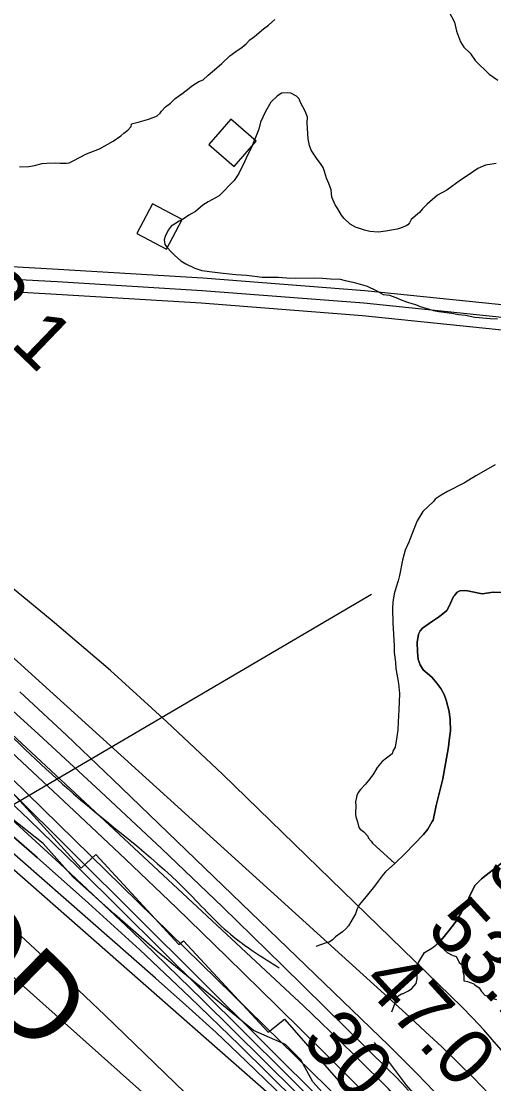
# Model space of a CAD drawing. Extents: x 3192986 to 3230865, y 867483 to 892886.
# Drawn here: x 3220649 to 3221213, y 874085 to 875352 of the extents above; entities that cross this region are included whole.
import ezdxf

# ---------------------------------------------------------------- set-up
doc = ezdxf.new("R2010")
doc.units = 0
for name, color, linetype in [('V-BLDG-OTLN', 7, 'Continuous'), ('V-RIVR-EDGE', 7, 'Continuous'), ('V-RIVR-RANG', 7, 'Continuous'), ('V-ROAD-CNTR', 7, 'Continuous'), ('V-RRAP-FSHR', 7, 'Continuous'), ('V-RRAP-RVMT', 7, 'Continuous'), ('V-RRAP-RVMT-IDEN', 7, 'Continuous'), ('V-SITE-VEGE', 7, 'Continuous'), ('V-TOPO-DPTH', 7, 'Continuous'), ('V-TOPO-MAJR', 7, 'Continuous'), ('V-TOPO-MINR', 7, 'Continuous'), ('V-TOPO-SHOR', 7, 'Continuous'), ('V-TOPO-WATR', 7, 'Continuous')]:
    doc.layers.add(name, color=color, linetype=linetype)

msp = doc.modelspace()

# ---------------------------------------------------------------- linework, layer by layer
at = {"layer": 'V-BLDG-OTLN'}
for points in [[(3220873.1, 875205.3), (3220903.3, 875179.1), (3220929.5, 875209.3), (3220899.3, 875235.5)], [(3220805.7, 875134.5), (3220787.2, 875099), (3220822.6, 875080.5), (3220841.1, 875116)]]:
    msp.add_lwpolyline(points, close=True, dxfattribs=at)
at = {"layer": 'V-RIVR-EDGE'}
msp.add_lwpolyline([(3221040.9, 874038.7), (3220997.1, 874087.1), (3220982.9, 874113.2), (3220964.7, 874131.5), (3220926.4, 874148.5), (3220883.9, 874183.4), (3220811.5, 874242.7), (3220760.7, 874287.2), (3220711.3, 874331.2), (3220675.3, 874371.3), (3220637.1, 874401.8)], dxfattribs=at)
at = {"layer": 'V-RIVR-RANG'}
msp.add_line((3221067.2, 874668.5), (3220204.8, 874162.2), dxfattribs=at)
at = {"layer": 'V-ROAD-CNTR'}
for points in [[(3220414, 875052.5), (3220472.5, 875050.7), (3220490.8, 875050.5), (3220507.8, 875053.5), (3220539.3, 875061.4), (3220588.6, 875062.6), (3220693.2, 875056.8), (3220866.1, 875046.3), (3221059.2, 875031.3), (3221424.7, 874993.6), (3221614.1, 874956.5)], [(3220413.5, 875037.5), (3220472.2, 875035.7), (3220492, 875035.5), (3220511, 875038.9), (3220541.3, 875046.4), (3220588.4, 875047.6), (3220692.3, 875041.8), (3220865.1, 875031.3), (3221057.9, 875016.4), (3221422.4, 874978.7), (3221623.6, 874939.4)], [(3220413.1, 875022.5), (3220471.8, 875020.7), (3220493.3, 875020.4), (3220514.1, 875024.2), (3220543.3, 875031.5), (3220588.2, 875032.6), (3220691.4, 875026.8), (3220864.1, 875016.3), (3221056.5, 875001.4), (3221420.2, 874963.9), (3221603.6, 874928)]]:
    msp.add_lwpolyline(points, dxfattribs=at)
at = {"layer": 'V-RRAP-FSHR'}
msp.add_lwpolyline([(3221070.2, 874134.1), (3221108.4, 874083.3), (3221206, 873971.1), (3221288.2, 873882.5), (3221420, 873732.9), (3221529.9, 873601.6), (3221600.2, 873512.6), (3221703.9, 873384.1), (3221766, 873298.4), (3221867.1, 873177.3), (3221962.4, 873036.9), (3222058.7, 872880.1), (3222063.1, 872873.8)], dxfattribs=at)
msp.add_spline([(3219596.1, 875200.4), (3219596.8, 875200.6), (3219651, 875207.4), (3219712.2, 875205.3), (3219778.7, 875202.2), (3219878, 875147.8), (3219942.7, 875098), (3220030.4, 875031.4), (3220139.4, 874948), (3220257.1, 874853.6), (3220340.1, 874789.2), (3220410.9, 874731.9), (3220482.7, 874646.2), (3220608.7, 874526.2), (3220711.8, 874430.7), (3220843.7, 874317.8), (3220898.8, 874263.3), (3220957, 874223.3)], degree=3, dxfattribs=at)
at = {"layer": 'V-RRAP-RVMT'}
for p, q in [((3220622.9, 874449), (3220720.6, 874341.9)), ((3220720.6, 874341.9), (3220738.1, 874358.2)), ((3220738.1, 874358.2), (3220837.3, 874251.1)), ((3220837.3, 874251.1), (3220842.7, 874255.3)), ((3220842.7, 874255.3), (3220944, 874146.2)), ((3220944, 874146.2), (3220963.4, 874162)), ((3220963.4, 874162), (3221108.3, 873996.4))]:
    msp.add_line(p, q, dxfattribs=at)
at = {"layer": 'V-SITE-VEGE'}
for p, q in [((3221222.1, 874348.1), (3221198.5, 874329.5)), ((3221198.5, 874329.5), (3221190.9, 874321.7)), ((3221190.9, 874321.7), (3221184.2, 874309.3)), ((3221179.5, 874298.2), (3221173.6, 874288)), ((3221184.2, 874309.3), (3221179.5, 874298.2)), ((3221173.6, 874288), (3221166.7, 874277.2)), ((3221166.7, 874277.2), (3221159.1, 874267)), ((3221159.1, 874267), (3221150, 874256.3)), ((3221150, 874256.3), (3221148.5, 874253.6)), ((3221148.5, 874253.6), (3221148.5, 874250.4)), ((3221148.5, 874250.4), (3221151.7, 874248.4)), ((3221151.7, 874248.4), (3221153.9, 874244.7)), ((3221153.9, 874244.7), (3221157.2, 874241.6)), ((3221157.2, 874241.6), (3221162.5, 874238.5)), ((3221162.5, 874238.5), (3221164.7, 874238)), ((3221164.7, 874238), (3221167.9, 874236.5)), ((3221167.9, 874236.5), (3221170.6, 874232.3)), ((3221170.6, 874232.3), (3221171.7, 874229.7)), ((3221171.7, 874229.7), (3221174.9, 874227.1)), ((3221174.9, 874227.1), (3221176.1, 874223.4)), ((3221176.1, 874223.4), (3221176.2, 874218.6)), ((3221176.2, 874218.6), (3221177.3, 874214.4)), ((3221177.3, 874214.4), (3221177.4, 874207.5)), ((3221177.4, 874207.5), (3221178, 874207.5)), ((3221178, 874207.5), (3221181.7, 874207)), ((3221181.7, 874207), (3221184.9, 874205.5)), ((3221184.9, 874205.5), (3221189.2, 874204)), ((3221189.2, 874204), (3221190.2, 874202.9)), ((3221190.2, 874202.9), (3221195.6, 874199.3)), ((3221195.6, 874199.3), (3221198.3, 874195.1)), ((3221198.3, 874195.1), (3221202.1, 874190.4)), ((3221202.1, 874190.4), (3221207.5, 874188.4)), ((3221207.5, 874188.4), (3221209.1, 874186.8)), ((3221209.1, 874186.8), (3221212.3, 874186.4)), ((3221212.3, 874186.4), (3221216, 874185.4))]:
    msp.add_line(p, q, dxfattribs=at)
for points in [[(3221158.8, 875364.8), (3221166, 875351.1), (3221168.3, 875340.5), (3221173.3, 875327.9), (3221177.1, 875321.6), (3221184.7, 875314.3), (3221190.7, 875305.4), (3221207.4, 875289.3), (3221217.6, 875282)], [(3220811.6, 875239.6), (3220815.2, 875242.9), (3220816.8, 875245), (3220821.5, 875250.4), (3220827.2, 875254.8), (3220833, 875260.2), (3220840.8, 875265.6), (3220849.7, 875272.7), (3220852.3, 875274.8), (3220861.2, 875280.3), (3220866.5, 875282.5), (3220872.2, 875287.9), (3220882.7, 875296.6), (3220888.4, 875302), (3220898.3, 875311.2), (3220905.1, 875316.1), (3220913, 875321.6), (3220917.7, 875325.4), (3220921.8, 875330.2), (3220927.6, 875334), (3220938.1, 875343.2), (3220944.3, 875347.6), (3220951.6, 875354.6)], [(3221215.7, 875182.8), (3221203, 875180.5), (3221194.1, 875176.6), (3221182.6, 875168.9), (3221173.1, 875162.9), (3221156.9, 875151), (3221145.9, 875144.9), (3221133.3, 875134.1), (3221128.1, 875128.7), (3221124.5, 875124.4), (3221114.6, 875115.7), (3221112.5, 875112), (3221110.4, 875109.3), (3221108.3, 875108.2), (3221101.5, 875105.4), (3221097.8, 875104.3), (3221084.1, 875101.9), (3221075.1, 875100.7), (3221065, 875101.6), (3221058.6, 875103), (3221047.9, 875106.6), (3221041.5, 875110.2), (3221034.5, 875116.9), (3221031.2, 875121.1), (3221026.8, 875128.5), (3221023.6, 875133.2), (3221019.7, 875142.6), (3221019, 875151.1), (3221016.2, 875159), (3221013.4, 875165.3), (3221011.2, 875173.2), (3221009.5, 875178), (3221006.2, 875182.7), (3221002.4, 875187.9), (3220995.3, 875198.4), (3220993.1, 875204.2), (3220991.4, 875212.1), (3220991.2, 875218), (3220990.5, 875231.2), (3220990.9, 875238.1), (3220988.1, 875245), (3220982.6, 875255.5), (3220980.9, 875259.7), (3220977.7, 875262.8), (3220970.7, 875266.4), (3220967, 875266.9), (3220959.6, 875266.7), (3220954.4, 875262.9), (3220947.1, 875255.9), (3220940.4, 875244.1), (3220934.8, 875231.8), (3220932.8, 875223.8), (3220923.7, 875200.8), (3220919, 875192.8), (3220916, 875185.3), (3220908.8, 875170.9), (3220903.2, 875162.3), (3220885.5, 875143.9), (3220872.3, 875136.8), (3220866, 875132.9), (3220857.2, 875125.4), (3220849.3, 875121), (3220842.5, 875116.1), (3220837.7, 875113.9), (3220832, 875110.1), (3220828.3, 875107.9), (3220824.7, 875103), (3220821.1, 875095.5), (3220819.6, 875091.8), (3220820.7, 875086), (3220823.5, 875082.3), (3220828.3, 875077.1), (3220832.1, 875073.5), (3220839.7, 875066.7), (3220845.6, 875063.1), (3220856.3, 875058), (3220864.8, 875055), (3220880.2, 875053.1), (3220890.3, 875051.7), (3220905.2, 875050.4), (3220917.9, 875049.6), (3220927.5, 875048.1), (3220936.5, 875047.2), (3220956.2, 875047.1), (3220965.7, 875046.2), (3220976.4, 875045.8), (3220999.2, 875046.3), (3221008.7, 875045.9), (3221018.3, 875045)], [(3220647.2, 875178.8), (3220658.3, 875179), (3220665.2, 875180.2), (3220674.2, 875182.5), (3220680, 875183.1), (3220690.6, 875183.3), (3220695.9, 875182.9), (3220703.4, 875183), (3220706.5, 875183.6), (3220711.3, 875185.8), (3220727, 875194.1), (3220737.6, 875198), (3220742.8, 875200.2), (3220759.1, 875209.5), (3220768, 875215.5), (3220771.7, 875218.7), (3220776.4, 875222.5), (3220780.5, 875226.9), (3220781, 875230.1), (3220788.9, 875231.8), (3220800, 875235.2), (3220807.9, 875238), (3220811.6, 875239.6)], [(3221018.3, 875045), (3221029.9, 875044.7), (3221035.8, 875043.2), (3221045.4, 875041.3), (3221061.9, 875036.3), (3221072.6, 875031.2), (3221081.2, 875026.5), (3221088.6, 875025.6), (3221098.2, 875022.1), (3221103.1, 875019.5), (3221111.1, 875017), (3221119.6, 875014.5), (3221125, 875012), (3221130.8, 875010.5), (3221140.9, 875007.5), (3221147.3, 875006), (3221162.8, 875004.2), (3221170.7, 875002.7), (3221179.2, 875001.8), (3221190.4, 874999.4), (3221195.7, 874998.9), (3221208.5, 874997.6), (3221217.5, 874997.2)], [(3221214.8, 874823.2), (3221191.7, 874810), (3221178.1, 874801.8), (3221157.6, 874791.4), (3221150.3, 874787), (3221142.9, 874782.1), (3221140.9, 874779.4), (3221128.3, 874767.5), (3221121.7, 874756.2), (3221117.6, 874746.6), (3221111.5, 874731.1), (3221107.4, 874721.5), (3221103.9, 874709.3), (3221100.6, 874691.2), (3221099.1, 874684.8), (3221096.1, 874676.2), (3221094.1, 874669.3), (3221092.7, 874659.2), (3221092.3, 874651.8), (3221092.6, 874634.8), (3221094.1, 874607.2), (3221094.3, 874599.3), (3221095.6, 874587.6), (3221096.2, 874580.2), (3221099.2, 874562.2)], [(3221099.2, 874562.2), (3221100.5, 874550.6), (3221099.8, 874531), (3221099, 874516.6), (3221098.6, 874507.1), (3221097.2, 874498.6), (3221095.3, 874486.3), (3221092.7, 874481.5), (3221091.7, 874478.3), (3221084.9, 874473.4), (3221079.7, 874469.1), (3221074, 874462.1), (3221069.3, 874454.6), (3221065.2, 874448.7), (3221060, 874442.2), (3221053.8, 874435.7), (3221051.2, 874432.5), (3221049.6, 874428.7), (3221049.2, 874426.6), (3221048.2, 874421.3), (3221048.3, 874416), (3221047.9, 874408.6), (3221047.9, 874405.9), (3221048.5, 874403.3), (3221050.2, 874397.5), (3221051.9, 874390.6), (3221053.6, 874388.5), (3221057.9, 874385.4), (3221062.7, 874380.2), (3221063.3, 874378.1), (3221066.6, 874374.4), (3221068.2, 874371.8), (3221094.8, 874347.5), (3221107.4, 874359.4), (3221129.1, 874382.1), (3221134.3, 874388.7), (3221139.4, 874397.8), (3221140.5, 874399.4), (3221144.2, 874416.9), (3221152.1, 874448.5), (3221158.8, 874486.7), (3221160.3, 874497.6), (3221161.2, 874505.9), (3221160.9, 874519), (3221159.9, 874528.8), (3221156.3, 874542.5), (3221153.6, 874549.1), (3221149.7, 874556.5), (3221145, 874562.8), (3221139.2, 874569.9), (3221128.8, 874578.6), (3221125.1, 874584.5), (3221122.9, 874591), (3221121.8, 874600.2), (3221121.4, 874611.3), (3221123.3, 874621.2), (3221125, 874625.2), (3221128.1, 874628.2), (3221139.9, 874636.6), (3221147.1, 874641.5), (3221152.3, 874645.4), (3221157, 874649.4), (3221159.9, 874654.6), (3221165.1, 874666), (3221166, 874667.3), (3221169.4, 874671.4), (3221172.5, 874672.8), (3221177.9, 874673.4), (3221181.8, 874672.9), (3221199.2, 874669.4), (3221212.2, 874671.3), (3221229.3, 874671)]]:
    msp.add_lwpolyline(points, dxfattribs=at)
at = {"layer": 'V-TOPO-DPTH'}
for points in [[(3221944.8, 872874.1), (3221990.5, 872874), (3221972.5, 872902), (3221907.2, 873000.9), (3221841, 873099.2), (3221713.4, 873286.5), (3221710.4, 873290.8), (3221707.4, 873295), (3221704.2, 873299.2), (3221700.9, 873303.2), (3221568.2, 873464.5), (3221497.9, 873548.5), (3221426.7, 873631.8), (3221354.1, 873713.9), (3221280.6, 873795.2), (3221093.5, 873999.1), (3221074.2, 874019.8), (3221054.6, 874040.3), (3221034.7, 874060.5), (3221014.6, 874080.5), (3220391.6, 874689.9)], [(3220345.6, 874636.3), (3220668.1, 874354.9), (3220729.7, 874300.2), (3220790.6, 874244.7), (3220850.5, 874188.1), (3220909.6, 874130.8), (3221013.8, 874027.9), (3221020.3, 874021.4), (3221026.7, 874014.7), (3221032.9, 874007.9), (3221039.1, 874001.1), (3221154.9, 873868.5), (3221218, 873794.6), (3221280, 873719.7), (3221340.3, 873643.5), (3221399.4, 873566.3), (3221626.1, 873263.2), (3221633.9, 873252.7), (3221641.5, 873242.1), (3221649, 873231.5), (3221656.4, 873220.7), (3221890.9, 872874.2)], [(3221944.8, 872874.1), (3221890.9, 872874.2), (3221656.4, 873220.7), (3221649, 873231.5), (3221641.5, 873242.1), (3221633.9, 873252.7), (3221626.1, 873263.2), (3221399.4, 873566.3), (3221340.3, 873643.5), (3221280, 873719.7), (3221218, 873794.6), (3221154.9, 873868.5), (3221039.1, 874001.1), (3221032.9, 874007.9), (3221026.7, 874014.7), (3221020.3, 874021.4), (3221013.8, 874027.9), (3220909.6, 874130.8), (3220850.5, 874188.1), (3220790.6, 874244.7), (3220729.7, 874300.2), (3220668.1, 874354.9), (3220345.6, 874636.3)], [(3221751.6, 872874.4), (3221697, 872953.4), (3221551.3, 873162.2), (3221549.7, 873164.6), (3221547.9, 873166.9), (3221546.2, 873169.3), (3221544.4, 873171.6), (3221009.7, 873856.8), (3220998.8, 873870.6), (3220987.9, 873884.2), (3220976.7, 873897.7), (3220965.5, 873911.1), (3220945.5, 873934.5), (3220942.7, 873937.6), (3220939.8, 873940.6), (3220919, 873960.8), (3220907.1, 873972.3), (3220895, 873983.6), (3220882.8, 873994.9), (3220870.5, 874006), (3220246.4, 874562.7)], [(3221751.6, 872874.4), (3221697, 872953.4), (3221551.3, 873162.2), (3221549.7, 873164.6), (3221547.9, 873166.9), (3221546.2, 873169.3), (3221544.4, 873171.6), (3221009.7, 873856.8), (3220998.8, 873870.6), (3220987.9, 873884.2), (3220976.7, 873897.7), (3220965.5, 873911.1), (3220945.5, 873934.5), (3220942.7, 873937.6), (3220939.8, 873940.6), (3220919, 873960.8), (3220907.1, 873972.3), (3220895, 873983.6), (3220882.8, 873994.9), (3220870.5, 874006), (3220246.4, 874562.7)], [(3220944.9, 874072.5), (3220451.1, 874506)], [(3220944.9, 874072.5), (3220451.1, 874506)], [(3220597.5, 874457.5), (3220658, 874400.3), (3220717.7, 874342.3), (3221014.2, 874048.2), (3221025.8, 874036.4), (3221037.3, 874024.5), (3221048.5, 874012.3), (3221059.6, 874000), (3221463.8, 873540.9), (3221501.3, 873497.5), (3221538.2, 873453.5), (3221574.2, 873408.8), (3221609.5, 873363.7), (3221634.2, 873331.6), (3221656.5, 873301.9), (3221678.5, 873271.9), (3221699.9, 873241.5), (3221720.9, 873210.9), (3221796.1, 873099.3), (3221854.1, 873012.4), (3221911.6, 872925.2), (3221944.8, 872874.1)], [(3220597.5, 874457.5), (3220658, 874400.3), (3220717.7, 874342.3), (3221014.2, 874048.2), (3221025.8, 874036.4), (3221037.3, 874024.5), (3221048.5, 874012.3), (3221059.6, 874000), (3221463.8, 873540.9), (3221501.3, 873497.5), (3221538.2, 873453.5), (3221574.2, 873408.8), (3221609.5, 873363.7), (3221634.2, 873331.6), (3221656.5, 873301.9), (3221678.5, 873271.9), (3221699.9, 873241.5), (3221720.9, 873210.9), (3221796.1, 873099.3), (3221854.1, 873012.4), (3221911.6, 872925.2), (3221944.8, 872874.1)], [(3220592.5, 874313.4), (3220671.2, 874240.6), (3220749.1, 874166.7), (3220940.3, 873981.7), (3220952.4, 873969.6), (3220964.2, 873957.3), (3220975.7, 873944.7), (3220986.9, 873931.9), (3221167.7, 873718.2), (3221238.9, 873632.5), (3221309, 873546.1), (3221377.6, 873458.4), (3221445.1, 873369.9), (3221551.6, 873227.7), (3221565, 873209.6), (3221578.3, 873191.4), (3221591.5, 873173.1), (3221604.5, 873154.7), (3221801, 872874.3), (3221846.3, 872874.3)], [(3220592.5, 874313.4), (3220671.2, 874240.6), (3220749.1, 874166.7), (3220940.3, 873981.7), (3220952.4, 873969.6), (3220964.2, 873957.3), (3220975.7, 873944.7), (3220986.9, 873931.9), (3221167.7, 873718.2), (3221238.9, 873632.5), (3221309, 873546.1), (3221377.6, 873458.4), (3221445.1, 873369.9), (3221551.6, 873227.7), (3221565, 873209.6), (3221578.3, 873191.4), (3221591.5, 873173.1), (3221604.5, 873154.7), (3221801, 872874.3), (3221751.6, 872874.4)]]:
    msp.add_lwpolyline(points, dxfattribs=at)
at = {"layer": 'V-TOPO-MAJR'}
msp.add_lwpolyline([(3221111.3, 874077), (3221103.5, 874085.3), (3221095.6, 874093.4), (3221087.5, 874101.5), (3220961.1, 874226.1), (3220889.3, 874295.9), (3220817, 874365.2), (3220743.9, 874433.6), (3220670.2, 874501.4), (3220441.7, 874709.1)], dxfattribs=at)
at = {"layer": 'V-TOPO-MINR'}
for points in [[(3222007.4, 872873.9), (3221728.2, 873284.3), (3221722, 873293.1), (3221715.7, 873301.8), (3221709.2, 873310.2), (3221702.4, 873318.6), (3221268, 873843.4), (3221236.9, 873880.3), (3221205.3, 873916.8), (3221173.1, 873952.7), (3221140.5, 873988.2), (3221131.5, 873997.9), (3221102.9, 874028.2), (3221074.1, 874058.2), (3221044.9, 874087.9), (3221015.4, 874117.3), (3220954.9, 874177.1), (3220894.8, 874236), (3220834.4, 874294.6), (3220773.5, 874352.7), (3220712.3, 874410.5), (3220394.9, 874707.4)], [(3222041.8, 872873.9), (3221999.8, 872932.8), (3221747, 873282.2), (3221736.7, 873296.2), (3221726.2, 873310.1), (3221715.5, 873323.9), (3221704.6, 873337.5), (3221302.6, 873832.8), (3221268.5, 873874), (3221234.1, 873914.9), (3221199, 873955.2), (3221163.4, 873995.1), (3221095.9, 874069.7), (3221093.7, 874072), (3221091.6, 874074.3), (3221089.4, 874076.6), (3221087.2, 874078.8), (3221049.6, 874116.1), (3221028.5, 874136.9), (3221007.2, 874157.5), (3220985.8, 874177.9), (3220964.2, 874198.2), (3220416.8, 874708)], [(3222184.8, 872873.6), (3222157.8, 872912.8), (3222090.8, 873007.5), (3222021.7, 873100.9), (3221951.5, 873193.3), (3221833.8, 873344.6), (3221821.3, 873360.5), (3221808.6, 873376.3), (3221795.6, 873391.9), (3221782.5, 873407.4), (3221260.5, 874014.3), (3221243, 874034.1), (3221225.3, 874053.7), (3221207.2, 874072.9), (3221188.8, 874091.8), (3221170, 874110.4), (3221151, 874128.8), (3221131.7, 874146.9), (3221112.3, 874164.8), (3220521.1, 874700.2)], [(3221667.3, 873616), (3221213.6, 874134.8), (3221200.9, 874149), (3221188, 874162.9), (3221174.8, 874176.5), (3221161.4, 874189.8), (3220889.4, 874454.2), (3220823.1, 874516.8), (3220755.6, 874578), (3220686.2, 874637.1), (3220615.7, 874694.9)], [(3221990.5, 872874), (3221972.5, 872902), (3221907.2, 873000.9), (3221841, 873099.2), (3221713.4, 873286.5), (3221710.4, 873290.8), (3221707.4, 873295), (3221704.2, 873299.2), (3221700.9, 873303.2), (3221568.2, 873464.5), (3221497.9, 873548.5), (3221426.7, 873631.8), (3221354.1, 873713.9), (3221280.6, 873795.2), (3221093.5, 873999.1), (3221074.2, 874019.8), (3221054.6, 874040.3), (3221034.7, 874060.5), (3221014.6, 874080.5), (3220391.6, 874689.9)], [(3221872.7, 872874.2), (3221842.2, 872919.7), (3221771.3, 873023.9), (3221633.6, 873224.2), (3221631, 873227.9), (3221628.4, 873231.6), (3221625.7, 873235.2), (3221623, 873238.8), (3221238.5, 873748.7), (3221204, 873793.5), (3221168.8, 873837.9), (3221132.7, 873881.5), (3221095.9, 873924.6), (3221028.8, 874001.6), (3221025.1, 874005.8), (3221021.4, 874009.9), (3221017.5, 874013.9), (3221013.6, 874017.8), (3220952.1, 874078.4), (3220917.1, 874112.3), (3220881.7, 874145.8), (3220845.7, 874178.6), (3220809.3, 874211), (3220324.9, 874635.4)], [(3221890.9, 872874.2), (3221656.4, 873220.7), (3221649, 873231.5), (3221641.5, 873242.1), (3221633.9, 873252.7), (3221626.1, 873263.2), (3221399.4, 873566.3), (3221340.3, 873643.5), (3221280, 873719.7), (3221218, 873794.6), (3221154.9, 873868.5), (3221039.1, 874001.1), (3221032.9, 874007.9), (3221026.7, 874014.7), (3221020.3, 874021.4), (3221013.8, 874027.9), (3220909.6, 874130.8), (3220850.5, 874188.1), (3220790.6, 874244.7), (3220729.7, 874300.2), (3220668.1, 874354.9), (3220345.6, 874636.3)], [(3221751.6, 872874.4), (3221697, 872953.4), (3221551.3, 873162.2), (3221549.7, 873164.6), (3221547.9, 873166.9), (3221546.2, 873169.3), (3221544.4, 873171.6), (3221009.7, 873856.8), (3220998.8, 873870.6), (3220987.9, 873884.2), (3220976.7, 873897.7), (3220965.5, 873911.1), (3220945.5, 873934.5), (3220942.7, 873937.6), (3220939.8, 873940.6), (3220919, 873960.8), (3220907.1, 873972.3), (3220895, 873983.6), (3220882.8, 873994.9), (3220870.5, 874006), (3220246.4, 874562.7)], [(3222147.6, 872873.7), (3221788, 873349.9), (3221785.6, 873353), (3221783.3, 873356), (3221780.9, 873359), (3221778.4, 873362), (3221692.2, 873466), (3221646.2, 873520.7), (3221599.7, 873574.8), (3221552.3, 873628.2), (3221504.4, 873681.2), (3221149.2, 874067.5), (3221134.2, 874083.5), (3221118.9, 874099.4), (3221103.4, 874115), (3221087.7, 874130.4), (3220758.2, 874448.3), (3220703.2, 874500.6), (3220647.8, 874552.4)], [(3220944.9, 874072.5), (3220451.1, 874506)], [(3221962.2, 872874), (3221715, 873262.7), (3221712.3, 873266.9), (3221709.6, 873271.1), (3221706.8, 873275.3), (3221704, 873279.5), (3221701.7, 873283), (3221700, 873285.4), (3221698.4, 873287.8), (3221696.6, 873290.1), (3221694.9, 873292.5), (3221693, 873294.7), (3221691.2, 873297), (3221689.3, 873299.2), (3221687.4, 873301.4), (3221069.9, 873999.5), (3221056.4, 874014.5), (3221042.7, 874029.4), (3221028.6, 874044), (3221014.4, 874058.4), (3220559.1, 874511.2)], [(3221918.7, 872874.1), (3221688.3, 873215.9), (3221674.2, 873236.4), (3221659.8, 873256.9), (3221645.1, 873277), (3221630.2, 873297.1), (3221532.7, 873426.1), (3221468, 873509.8), (3221402, 873592.5), (3221334.3, 873673.8), (3221265.4, 873754.1), (3221049.3, 874000.5), (3221040.7, 874010.1), (3221032, 874019.6), (3221023.1, 874028.9), (3221014, 874038.1), (3220865.2, 874185.3), (3220780.9, 874267.1), (3220695.5, 874347.8), (3220608.6, 874426.8)], [(3220592.5, 874313.4), (3220671.2, 874240.6), (3220749.1, 874166.7), (3220940.3, 873981.7), (3220952.4, 873969.6), (3220964.2, 873957.3), (3220975.7, 873944.7), (3220986.9, 873931.9), (3221167.7, 873718.2), (3221238.9, 873632.5), (3221309, 873546.1), (3221377.6, 873458.4), (3221445.1, 873369.9), (3221551.6, 873227.7), (3221565, 873209.6), (3221578.3, 873191.4), (3221591.5, 873173.1), (3221604.5, 873154.7), (3221801, 872874.3)]]:
    msp.add_lwpolyline(points, dxfattribs=at)
at = {"layer": 'V-TOPO-SHOR'}
for points in [[(3221229.3, 874671), (3221212.2, 874671.3), (3221199.2, 874669.4), (3221181.8, 874672.9), (3221177.9, 874673.4), (3221172.5, 874672.8), (3221169.4, 874671.4), (3221166, 874667.3), (3221165.1, 874666), (3221159.9, 874654.6)], [(3221159.9, 874654.6), (3221157, 874649.4), (3221152.3, 874645.4), (3221147.1, 874641.5), (3221139.9, 874636.6), (3221128.1, 874628.2), (3221125, 874625.2), (3221123.3, 874621.2), (3221121.4, 874611.3), (3221121.8, 874600.2), (3221122.9, 874591), (3221125.1, 874584.5), (3221128.8, 874578.6), (3221139.2, 874569.9), (3221145, 874562.8), (3221149.7, 874556.5), (3221153.6, 874549.1), (3221156.3, 874542.5), (3221159.9, 874528.8), (3221160.9, 874519), (3221161.2, 874505.9), (3221160.3, 874497.6), (3221158.8, 874486.7), (3221152.1, 874448.5), (3221144.2, 874416.9), (3221140.5, 874399.4), (3221139.4, 874397.8), (3221134.3, 874388.7), (3221129.1, 874382.1), (3221107.4, 874359.4), (3221094.8, 874347.5), (3221083.8, 874337.5), (3221081.1, 874334.5), (3221074.9, 874326.6), (3221070.5, 874320.6), (3221060.7, 874308.1), (3221052.5, 874298.2), (3221050.1, 874293.6), (3221048.1, 874287.4), (3221039.5, 874273.2), (3221036.4, 874269.5), (3221032.5, 874265.9), (3221024.1, 874260), (3221020.4, 874256.5), (3221016.5, 874253.7), (3221013, 874252.9), (3221000.7, 874248.4)], [(3221091.2, 874170.8), (3221096.8, 874185.9), (3221098.9, 874189.8), (3221102.9, 874192.3), (3221104.2, 874192.3), (3221111.4, 874195.7), (3221115.4, 874198.5), (3221120.2, 874204.4), (3221121.6, 874210.3), (3221121.6, 874219.2), (3221123.3, 874229.6), (3221130.2, 874241.4), (3221139.1, 874246.6), (3221143.8, 874250), (3221150, 874256.3), (3221159.1, 874267), (3221166.7, 874277.2), (3221173.6, 874288), (3221179.5, 874298.2), (3221184.2, 874309.3), (3221190.9, 874321.7), (3221198.5, 874329.5), (3221222.1, 874348.1)]]:
    msp.add_lwpolyline(points, dxfattribs=at)
at = {"layer": 'V-TOPO-WATR'}
msp.add_lwpolyline([(3221944.8, 872874.1), (3221911.6, 872925.2), (3221854.1, 873012.4), (3221796.1, 873099.3), (3221720.9, 873210.9), (3221699.9, 873241.5), (3221678.5, 873271.9), (3221656.5, 873301.9), (3221634.2, 873331.6), (3221609.5, 873363.7), (3221574.2, 873408.8), (3221538.2, 873453.5), (3221501.3, 873497.5), (3221463.8, 873540.9), (3221059.6, 874000), (3221048.5, 874012.3), (3221037.3, 874024.5), (3221025.8, 874036.4), (3221014.2, 874048.2), (3220717.7, 874342.3), (3220658, 874400.3), (3220597.5, 874457.5)], dxfattribs=at)

# ---------------------------------------------------------------- texts
at = {"layer": 'V-RIVR-RANG'}
for s, rotation, p in [('53.1', 316.1183, (3220545.1, 875052.3)), ('53.6', 312.4183, (3221201.9, 874339.4)), ('53.1', 312.4183, (3221131.1, 874268.7)), ('47.0', 312.4183, (3221053.9, 874204.9)), ('30.4', 312.5259, (3220982.1, 874134.9))]:
    msp.add_text(s, height=67, rotation=rotation, dxfattribs=at).set_placement(p)
at = {"layer": 'V-RRAP-RVMT-IDEN'}
msp.add_text('WOOD', height=100, rotation=315.538, dxfattribs=at).set_placement((3220363, 874417.7))

doc.saveas('drawing.dxf')
